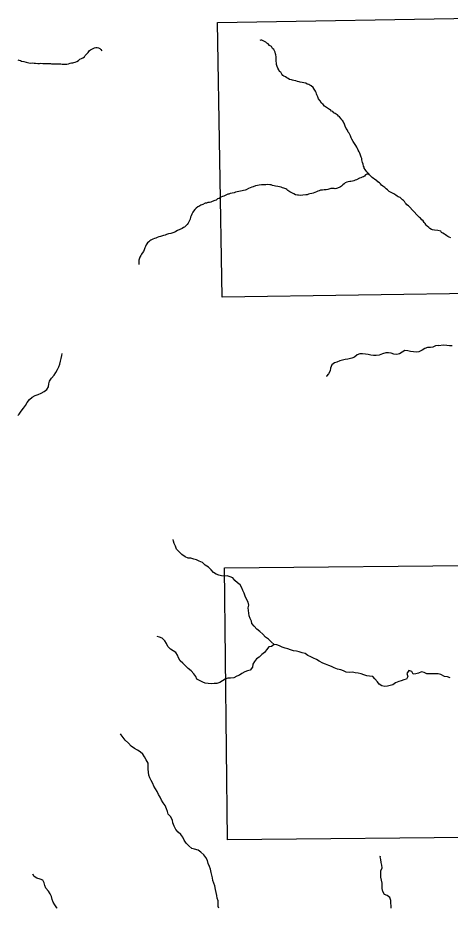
# Model space of a CAD drawing. Extents: x -21.1 to 50.3, y -4.9 to 22.1.
# Drawn here: x -21.052 to -19.459, y 15.305 to 18.586 of the extents above; entities that cross this region are included whole.
import ezdxf

# ---------------------------------------------------------------- set-up
doc = ezdxf.new("R2010")
doc.units = 0
doc.layers.add('GM_X_Minor_River', color=7, linetype='Continuous')
doc.layers.add('GM_X_Section', color=7, linetype='Continuous')

msp = doc.modelspace()

# ---------------------------------------------------------------- linework, layer by layer
at = {"layer": 'GM_X_Minor_River'}
for points in [[(-21.0058, 18.4195), (-20.9993, 18.4196), (-20.9921, 18.4188), (-20.9865, 18.4185), (-20.9785, 18.4182), (-20.9721, 18.4182), (-20.9679, 18.4186), (-20.9604, 18.4183), (-20.9566, 18.4183), (-20.9528, 18.4179), (-20.9486, 18.4176), (-20.9316, 18.4176), (-20.9274, 18.4169), (-20.9172, 18.417), (-20.9104, 18.4166), (-20.9028, 18.4163), (-20.8987, 18.4163), (-20.8934, 18.4159), (-20.8892, 18.4156), (-20.8835, 18.4149), (-20.8767, 18.4149), (-20.8718, 18.4153), (-20.8654, 18.4169), (-20.8593, 18.4184), (-20.8544, 18.4196), (-20.8499, 18.4204), (-20.8457, 18.4219), (-20.8408, 18.4223), (-20.8344, 18.4254), (-20.8284, 18.4288), (-20.8235, 18.4334), (-20.8174, 18.4361), (-20.8129, 18.4384), (-20.8069, 18.4423), (-20.8043, 18.4468), (-20.7998, 18.451), (-20.7934, 18.4587), (-20.7881, 18.4656), (-20.784, 18.4679), (-20.7799, 18.4705), (-20.775, 18.4732), (-20.7693, 18.4755), (-20.7644, 18.4771), (-20.7598, 18.4771), (-20.7542, 18.4752), (-20.7504, 18.4726), (-20.7458, 18.4688), (-20.742, 18.4639)], [(-19.8966, 18.2426), (-19.9, 18.2464), (-19.9038, 18.2482), (-19.9111, 18.2528), (-19.9179, 18.2577), (-19.9217, 18.2611), (-19.9274, 18.2664), (-19.9324, 18.272), (-19.9381, 18.2804), (-19.9435, 18.288), (-19.9469, 18.2944), (-19.9504, 18.302), (-19.9519, 18.3062), (-19.9531, 18.3103), (-19.955, 18.3153), (-19.9596, 18.3232), (-19.9642, 18.3289), (-19.9707, 18.3357), (-19.976, 18.3376), (-19.9802, 18.3406), (-19.9855, 18.3421), (-19.9904, 18.3451), (-19.998, 18.3462), (-20.0041, 18.3481), (-20.0113, 18.3492), (-20.0158, 18.3507), (-20.0211, 18.3514), (-20.0279, 18.3533), (-20.0351, 18.3551), (-20.0397, 18.3563), (-20.0439, 18.357), (-20.0507, 18.3592), (-20.056, 18.3619), (-20.0606, 18.3645), (-20.0651, 18.3683), (-20.0712, 18.3705), (-20.075, 18.3735), (-20.0788, 18.3781), (-20.083, 18.3853), (-20.0872, 18.3887), (-20.0903, 18.3944), (-20.0945, 18.4004), (-20.0968, 18.4065), (-20.0987, 18.4141), (-20.0992, 18.419), (-20.0996, 18.4263), (-20.0996, 18.4327), (-20.1, 18.438), (-20.1005, 18.4418), (-20.1009, 18.4498), (-20.1024, 18.4536), (-20.104, 18.4601), (-20.109, 18.4695), (-20.1135, 18.4733), (-20.1178, 18.4805), (-20.1242, 18.4843), (-20.1292, 18.4904), (-20.1349, 18.493), (-20.1387, 18.4968), (-20.1425, 18.4983), (-20.1485, 18.5017), (-20.1523, 18.5035), (-20.1561, 18.5035), (-20.1599, 18.5027)], [(-21.0521, 18.4314), (-21.0486, 18.4296), (-21.0425, 18.4285), (-21.038, 18.4266), (-21.03, 18.4247), (-21.0209, 18.4221), (-21.0164, 18.4218), (-21.0111, 18.4203), (-21.0058, 18.4195)], [(-19.85, 18.1973), (-19.8501, 18.1976), (-19.8547, 18.2063), (-19.8585, 18.2093), (-19.8608, 18.2143), (-19.8666, 18.2211), (-19.8707, 18.2233), (-19.8742, 18.2283), (-19.8787, 18.2305), (-19.8829, 18.2339), (-19.8875, 18.2362), (-19.8909, 18.2407), (-19.8966, 18.2426)], [(-19.611, 17.8924), (-19.6126, 17.8936), (-19.618, 17.8974), (-19.6214, 17.9012), (-19.6244, 17.9049), (-19.6275, 17.9091), (-19.6305, 17.9129), (-19.6343, 17.9148), (-19.6397, 17.9201), (-19.6435, 17.9235), (-19.6499, 17.9269), (-19.6545, 17.9295), (-19.6587, 17.9321), (-19.6659, 17.9374), (-19.6788, 17.9438), (-19.6838, 17.9461), (-19.6902, 17.9517), (-19.6948, 17.9555), (-19.6998, 17.9604), (-19.7066, 17.9653), (-19.7123, 17.9699), (-19.7161, 17.974), (-19.7192, 17.9778), (-19.7253, 17.9823), (-19.7287, 17.9861), (-19.7329, 17.988), (-19.7378, 17.991), (-19.7416, 17.9937), (-19.7466, 17.9978), (-19.7511, 18.002), (-19.7557, 18.008), (-19.761, 18.0137), (-19.7656, 18.0182), (-19.7698, 18.0232), (-19.7725, 18.0269), (-19.7752, 18.0315), (-19.7763, 18.0353), (-19.7779, 18.0391), (-19.7798, 18.0474), (-19.7814, 18.0531), (-19.7829, 18.0584), (-19.7841, 18.0622), (-19.7849, 18.0676), (-19.7864, 18.0721), (-19.7895, 18.0805), (-19.7918, 18.0877), (-19.7945, 18.0918), (-19.798, 18.0987), (-19.8007, 18.1051), (-19.8033, 18.1089), (-19.806, 18.115), (-19.8087, 18.1191), (-19.8167, 18.1309), (-19.821, 18.1384), (-19.8233, 18.1441), (-19.8263, 18.151), (-19.8313, 18.1612), (-19.8348, 18.165), (-19.8375, 18.1718), (-19.8417, 18.1783), (-19.8455, 18.1866), (-19.85, 18.1973)], [(-19.7566, 18.009), (-19.7606, 18.0103), (-19.7656, 18.0099), (-19.7705, 18.0079), (-19.7746, 18.003), (-19.7784, 18.0007), (-19.7829, 17.9984), (-19.7885, 17.9968), (-19.7931, 17.9949), (-19.8036, 17.9895), (-19.8085, 17.988), (-19.8138, 17.9857), (-19.8184, 17.9841), (-19.8248, 17.9826), (-19.8286, 17.9825), (-19.835, 17.9818), (-19.8395, 17.9806), (-19.8452, 17.9775), (-19.8489, 17.9748), (-19.855, 17.9706), (-19.8591, 17.966), (-19.8636, 17.9634), (-19.8685, 17.961), (-19.8715, 17.9593)], [(-19.8715, 17.9593), (-19.8738, 17.958), (-19.8779, 17.9572), (-19.8825, 17.9564), (-19.8866, 17.9571), (-19.8931, 17.9575), (-19.8988, 17.9567), (-19.9025, 17.9563), (-19.9093, 17.9536), (-19.9154, 17.9524), (-19.9192, 17.952), (-19.9229, 17.952), (-19.9294, 17.9512), (-19.9365, 17.9504), (-19.9415, 17.9489), (-19.9464, 17.9469), (-19.952, 17.9446), (-19.9573, 17.9427), (-19.9641, 17.94), (-19.9683, 17.9392), (-19.9754, 17.9369), (-19.9811, 17.9357), (-19.9864, 17.9342), (-19.9905, 17.9338), (-20.0019, 17.9326), (-20.011, 17.9318), (-20.0174, 17.9321), (-20.0219, 17.9325), (-20.0284, 17.9343), (-20.0348, 17.9377), (-20.0401, 17.9396), (-20.0447, 17.943), (-20.05, 17.9449), (-20.0569, 17.9494), (-20.0607, 17.9536), (-20.0645, 17.9554), (-20.0713, 17.9588), (-20.0762, 17.9599), (-20.0812, 17.9618), (-20.088, 17.9629), (-20.0944, 17.9648), (-20.102, 17.9655), (-20.1069, 17.9674), (-20.1138, 17.9685), (-20.1183, 17.9704), (-20.1232, 17.9711), (-20.1304, 17.9714), (-20.1384, 17.971), (-20.1452, 17.971), (-20.1535, 17.9705), (-20.1626, 17.969), (-20.1686, 17.9678), (-20.1766, 17.9666), (-20.1845, 17.9639), (-20.1894, 17.9616), (-20.1958, 17.9597), (-20.2015, 17.957), (-20.2101, 17.9528), (-20.2147, 17.9505), (-20.2207, 17.9493), (-20.2249, 17.9481), (-20.232, 17.9473), (-20.2381, 17.9458), (-20.2434, 17.9446), (-20.2498, 17.9434), (-20.2543, 17.9415), (-20.2694, 17.9384), (-20.2743, 17.9361), (-20.2785, 17.9357), (-20.2883, 17.9318), (-20.2932, 17.9284), (-20.2981, 17.9272), (-20.3034, 17.9249), (-20.3098, 17.9203), (-20.3158, 17.9187), (-20.3207, 17.9145), (-20.326, 17.9134), (-20.3362, 17.9095), (-20.3407, 17.9064)], [(-20.3407, 17.9064), (-20.3456, 17.9057), (-20.3517, 17.9052), (-20.3562, 17.9037), (-20.3623, 17.9025), (-20.3706, 17.8987), (-20.3773, 17.8952), (-20.3853, 17.8906), (-20.389, 17.8891), (-20.3947, 17.8845), (-20.3992, 17.8799), (-20.4041, 17.8738), (-20.4074, 17.87), (-20.4112, 17.8631), (-20.4138, 17.8566), (-20.4156, 17.8513), (-20.4175, 17.8437), (-20.4204, 17.8368), (-20.4242, 17.8292), (-20.4283, 17.8239), (-20.4336, 17.8189), (-20.4377, 17.8151), (-20.4415, 17.8132), (-20.4464, 17.8101), (-20.4554, 17.8059), (-20.4633, 17.8024), (-20.4697, 17.7989), (-20.4735, 17.7966), (-20.4882, 17.7909), (-20.4965, 17.7897), (-20.5041, 17.7873), (-20.5094, 17.7854), (-20.5158, 17.7839), (-20.5222, 17.7819), (-20.5264, 17.7804), (-20.5324, 17.7785), (-20.5388, 17.7765), (-20.543, 17.7746), (-20.5486, 17.7734), (-20.5547, 17.7707), (-20.5615, 17.7673), (-20.566, 17.7638), (-20.5697, 17.7604), (-20.5743, 17.7573), (-20.577, 17.7529)], [(-19.5166, 17.8033), (-19.5238, 17.8047), (-19.528, 17.8066), (-19.5337, 17.8093), (-19.5379, 17.813), (-19.5432, 17.8179), (-19.547, 17.8221), (-19.5512, 17.8285), (-19.5551, 17.8319), (-19.5589, 17.8384), (-19.5638, 17.8422), (-19.568, 17.8478), (-19.5718, 17.8505), (-19.5776, 17.8565), (-19.611, 17.8924)], [(-19.4569, 17.7754), (-19.4627, 17.778), (-19.4672, 17.7807), (-19.4714, 17.7825), (-19.4756, 17.7859), (-19.4798, 17.7893), (-19.4855, 17.7926), (-19.4905, 17.7956), (-19.4932, 17.7998), (-19.5047, 17.8021), (-19.5166, 17.8033)], [(-20.577, 17.7529), (-20.5788, 17.7501), (-20.5821, 17.744), (-20.5836, 17.739), (-20.5855, 17.7345), (-20.5866, 17.7306), (-20.5895, 17.7249), (-20.5933, 17.7188), (-20.5967, 17.7146), (-20.5989, 17.7104), (-20.6023, 17.7047), (-20.6041, 17.7009), (-20.6049, 17.6967), (-20.6056, 17.6929), (-20.6056, 17.6891), (-20.6059, 17.683), (-20.6066, 17.6777)], [(-19.5026, 17.3788), (-19.5125, 17.3774), (-19.5224, 17.3727), (-19.5319, 17.3709), (-19.5422, 17.3707), (-19.5524, 17.3671), (-19.5624, 17.3612), (-19.5742, 17.3554), (-19.5841, 17.354), (-19.5943, 17.355), (-19.6049, 17.3563), (-19.6151, 17.3588), (-19.626, 17.3597), (-19.6452, 17.3479), (-19.6554, 17.3458), (-19.666, 17.3468), (-19.6765, 17.3504), (-19.6864, 17.3521), (-19.6958, 17.3511), (-19.708, 17.3475), (-19.7202, 17.3432), (-19.7312, 17.3418), (-19.7411, 17.342), (-19.7509, 17.3429), (-19.7614, 17.345), (-19.7713, 17.3463), (-19.7815, 17.3484), (-19.7917, 17.3475), (-19.8012, 17.3442), (-19.8116, 17.3357), (-19.8215, 17.3324), (-19.8356, 17.3281), (-19.8454, 17.3268), (-19.8557, 17.3247), (-19.866, 17.3218), (-19.8759, 17.3178), (-19.8854, 17.3146), (-19.8954, 17.3072), (-19.8994, 17.2951), (-19.9011, 17.2849), (-19.9073, 17.2748), (-19.9143, 17.2651), (-19.9139, 17.2654)], [(-19.5026, 17.3788), (-19.4822, 17.3811), (-19.4716, 17.3798), (-19.4614, 17.3789), (-19.4512, 17.3792)], [(-21.0521, 17.1202), (-21.0472, 17.1261), (-21.0402, 17.1366), (-21.0309, 17.1478), (-21.0243, 17.1576), (-21.0181, 17.1688), (-21.0092, 17.1801), (-20.9992, 17.1886), (-20.9877, 17.1945), (-20.9767, 17.1977), (-20.9664, 17.2032), (-20.9549, 17.2087), (-20.945, 17.2165), (-20.9395, 17.2262), (-20.9374, 17.2372), (-20.9349, 17.2478), (-20.9279, 17.2586), (-20.9187, 17.2695), (-20.9121, 17.2792), (-20.9058, 17.2897), (-20.9011, 17.2995), (-20.8975, 17.3104), (-20.8943, 17.3213), (-20.8922, 17.3312), (-20.8902, 17.3414), (-20.8881, 17.3497)], [(-20.3939, 16.5884), (-20.4037, 16.5912), (-20.4146, 16.5945), (-20.4248, 16.5946), (-20.4357, 16.6001), (-20.448, 16.6091), (-20.4573, 16.6187), (-20.4674, 16.6284), (-20.4714, 16.6387), (-20.4754, 16.6486), (-20.479, 16.6581), (-20.4793, 16.6642)], [(-19.4928, 16.1669), (-19.5034, 16.1694), (-19.5132, 16.1688), (-19.5234, 16.169), (-19.534, 16.1684), (-19.5443, 16.1682), (-19.5544, 16.1733), (-19.565, 16.1761), (-19.5756, 16.171), (-19.5852, 16.1682), (-19.5946, 16.1672), (-19.6001, 16.1771), (-19.6107, 16.1807), (-19.6188, 16.1699), (-19.6148, 16.1596), (-19.6196, 16.1494), (-19.6291, 16.1469), (-19.639, 16.1433), (-19.6485, 16.1401), (-19.6599, 16.1353), (-19.6703, 16.1283), (-19.6798, 16.1258), (-19.6897, 16.1234), (-19.6999, 16.122), (-19.7105, 16.1252), (-19.7206, 16.1303), (-19.7272, 16.1399), (-19.7365, 16.15), (-19.7439, 16.1596), (-19.7561, 16.1602), (-19.7663, 16.1611), (-19.7764, 16.1651), (-19.7873, 16.1683), (-19.7983, 16.1711), (-19.8085, 16.1725), (-19.819, 16.1745), (-19.83, 16.1743), (-19.8417, 16.1753), (-19.8519, 16.1804), (-19.862, 16.184), (-19.8741, 16.1865), (-19.8858, 16.1905), (-19.8967, 16.196), (-19.9064, 16.2), (-19.9181, 16.2047), (-19.9286, 16.2083), (-19.941, 16.2153), (-19.9519, 16.2212), (-19.9628, 16.226), (-19.9729, 16.2318), (-19.9838, 16.2366), (-19.9935, 16.2432), (-20.0045, 16.2464), (-20.015, 16.25), (-20.0252, 16.2528), (-20.0365, 16.2534), (-20.0467, 16.2574), (-20.0576, 16.2606), (-20.0674, 16.2634), (-20.0776, 16.267), (-20.0873, 16.2718), (-20.0975, 16.2761), (-20.1077, 16.2763), (-20.1185, 16.2867), (-20.1289, 16.2968), (-20.139, 16.3045), (-20.1498, 16.3153), (-20.1606, 16.3242), (-20.1707, 16.3335), (-20.1815, 16.3443), (-20.1893, 16.3539), (-20.191, 16.3634), (-20.1958, 16.373), (-20.199, 16.3825), (-20.2011, 16.3928), (-20.2025, 16.4023), (-20.2027, 16.4118), (-20.2014, 16.4216), (-20.2034, 16.4327), (-20.2097, 16.4438), (-20.2137, 16.4544), (-20.2176, 16.4663), (-20.2228, 16.4758), (-20.226, 16.4854), (-20.233, 16.4965), (-20.2427, 16.5039), (-20.2524, 16.5128), (-20.2598, 16.5224), (-20.2696, 16.5267), (-20.2802, 16.5295), (-20.29, 16.5293), (-20.3017, 16.5303), (-20.3115, 16.5324), (-20.3213, 16.5359), (-20.331, 16.5426), (-20.3392, 16.5526), (-20.35, 16.5615), (-20.3612, 16.5696), (-20.3721, 16.5785), (-20.3841, 16.5837), (-20.3939, 16.5884)], [(-20.1077, 16.2763), (-20.1177, 16.2693), (-20.1271, 16.2679), (-20.136, 16.2567), (-20.143, 16.247), (-20.1526, 16.2395), (-20.163, 16.2306), (-20.173, 16.224), (-20.1803, 16.2139), (-20.1865, 16.2041), (-20.1871, 16.1928), (-20.1956, 16.1819), (-20.2059, 16.1798), (-20.2158, 16.1762), (-20.2261, 16.1696), (-20.2357, 16.1633), (-20.2456, 16.16), (-20.2563, 16.1538), (-20.2684, 16.1529), (-20.2779, 16.1523), (-20.2875, 16.1486), (-20.2978, 16.1435), (-20.3077, 16.1372), (-20.3191, 16.1333), (-20.329, 16.1331), (-20.3396, 16.1325), (-20.351, 16.1327), (-20.3611, 16.1344), (-20.3709, 16.1384), (-20.3826, 16.1446), (-20.3927, 16.1497), (-20.3967, 16.1593), (-20.403, 16.1693), (-20.4134, 16.1793), (-20.4238, 16.1886), (-20.4343, 16.1986), (-20.4439, 16.2086), (-20.454, 16.2168), (-20.4595, 16.2283), (-20.4631, 16.2378), (-20.4694, 16.2478), (-20.4791, 16.254), (-20.4896, 16.2602), (-20.4993, 16.2699), (-20.5037, 16.2802), (-20.5099, 16.2906), (-20.5196, 16.3002), (-20.5305, 16.3034), (-20.538, 16.3066)], [(-19.4585, 16.154), (-19.4683, 16.1572), (-19.4793, 16.1584), (-19.4928, 16.1669)], [(-20.3114, 15.3053), (-20.3132, 15.312), (-20.3138, 15.3222), (-20.314, 15.3321), (-20.3172, 15.3424), (-20.3185, 15.3519), (-20.321, 15.3633), (-20.3235, 15.3744), (-20.3263, 15.3873), (-20.3295, 15.3972), (-20.3339, 15.4071), (-20.3348, 15.417), (-20.3377, 15.4269), (-20.3394, 15.4368), (-20.3426, 15.449), (-20.3462, 15.4589), (-20.3502, 15.47), (-20.3534, 15.4814), (-20.3593, 15.4925), (-20.3671, 15.5021), (-20.3775, 15.5118), (-20.3876, 15.5192), (-20.4008, 15.5228), (-20.4114, 15.5249), (-20.4222, 15.5349), (-20.4322, 15.5454), (-20.4392, 15.5561), (-20.444, 15.5672), (-20.4517, 15.5772), (-20.4614, 15.5853), (-20.4703, 15.5957), (-20.4754, 15.6075), (-20.4813, 15.6194), (-20.4826, 15.63), (-20.49, 15.6427), (-20.4982, 15.6523), (-20.5006, 15.6618), (-20.5046, 15.6717), (-20.5097, 15.6832), (-20.5167, 15.6939), (-20.5223, 15.7039), (-20.527, 15.7138), (-20.5333, 15.7246), (-20.5384, 15.7349), (-20.545, 15.7445), (-20.5505, 15.7548), (-20.5549, 15.7651), (-20.5612, 15.7758), (-20.5655, 15.7854), (-20.5688, 15.7957), (-20.5708, 15.8067), (-20.5714, 15.8174), (-20.5716, 15.8295), (-20.5722, 15.8397), (-20.5788, 15.8524), (-20.585, 15.8631), (-20.5917, 15.8727), (-20.6018, 15.8812), (-20.6115, 15.8878), (-20.622, 15.8937), (-20.634, 15.9019), (-20.6447, 15.9138), (-20.6563, 15.925), (-20.6637, 15.9346), (-20.6711, 15.9446), (-20.6741, 15.9481)], [(-19.6761, 15.3053), (-19.6763, 15.3141), (-19.6776, 15.3243), (-19.6779, 15.3342), (-19.6811, 15.3441), (-19.6912, 15.3522), (-19.7013, 15.3555), (-19.7068, 15.3665), (-19.7093, 15.3776), (-19.7091, 15.3882), (-19.7097, 15.3977), (-19.7125, 15.4084), (-19.7146, 15.4194), (-19.7148, 15.4319), (-19.7138, 15.4433), (-19.7099, 15.4534), (-19.7105, 15.4637), (-19.7126, 15.4739), (-19.7146, 15.4846), (-19.7164, 15.4941), (-19.7155, 15.4983)], [(-20.907, 15.3053), (-20.9081, 15.3065), (-20.9158, 15.3177), (-20.9213, 15.3272), (-20.9257, 15.3379), (-20.9278, 15.3489), (-20.9329, 15.3585), (-20.9396, 15.3681), (-20.9489, 15.3789), (-20.9525, 15.3888), (-20.9553, 15.3983), (-20.9605, 15.4083), (-20.9702, 15.4126), (-20.9815, 15.4155), (-20.9916, 15.4225), (-20.9964, 15.4302)]]:
    msp.add_lwpolyline(points, dxfattribs=at)
at = {"layer": 'GM_X_Section'}
for points in [[(-19.3006, 18.5861), (-19.2937, 17.5712), (-20.2994, 17.5565), (-20.3158, 18.5683)], [(-20.2903, 16.5598), (-19.2669, 16.5694), (-19.2641, 15.5674), (-20.2796, 15.5575)]]:
    msp.add_lwpolyline(points, close=True, dxfattribs=at)

doc.saveas('drawing.dxf')
